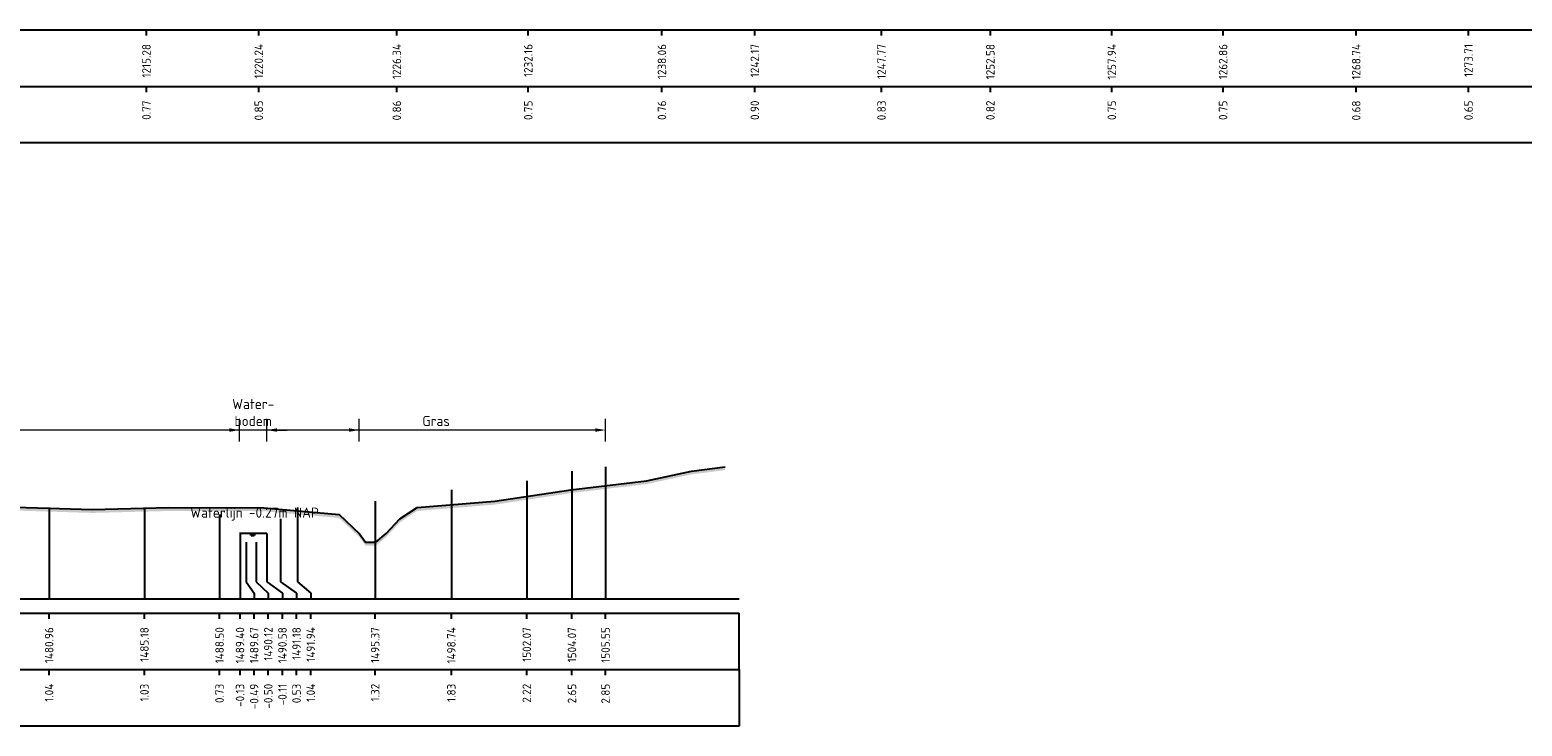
# Model space of a CAD drawing. Header units: metres. Extents: x 128583 to 136452, y 412329 to 415128.
# Tile 450 of 465: x 135891 to 135957, y 414770 to 414801. Entities that reach past the tile are written whole.
import ezdxf
from ezdxf.enums import TextEntityAlignment as Align

# ---------------------------------------------------------------- set-up
doc = ezdxf.new("R2010")
doc.units = ezdxf.units.M
doc.header["$PDMODE"] = 35
doc.header["$PDSIZE"] = 0.075
for name, color, linetype in [('X-ME-AL-PROFIEL_ASF-GD', 7, 'Continuous'), ('X-ME-AL-PROFIEL_MAAIVELD-GD', 8, 'Continuous'), ('X-ME-AL-PROFIEL_WATERLIJN-GD', 150, 'Continuous'), ('X-ME-AL-PROFIELRASTER-S', 7, 'Continuous')]:
    doc.layers.add(name, color=color, linetype=linetype)
for name, color, linetype, lineweight in [('X-ME-AL-PROFIEL_HUIDIG MAAIVELD-GD', 8, 'Continuous', 0), ('X-XX-AL-DETAIL1-M', 7, 'Continuous', 18), ('X-XX-AL-NAP-T18', 7, 'Continuous', 18)]:
    doc.layers.add(name, color=color, linetype=linetype, lineweight=lineweight)
doc.styles.add('NLCS-ISO-ANNOTATIEF-T18', font='NLCS-ISO.ttf', dxfattribs={"height": 1.8})
doc.styles.add('NLCS-ISO-ANNOTATIVE-T18', font='NLCS-ISO.ttf', dxfattribs={"height": 1.8})
doc.dimstyles.new('NLCS-ANNOTATIEF-T18-PIJL_L2_H0', dxfattribs={"dimtxt": 2.5, "dimasz": 1.8, "dimexe": 2, "dimexo": 2, "dimgap": 0.7, "dimtad": 1, "dimzin": 0, "dimdsep": 46, "dimtxsty": 'NLCS-ISO-ANNOTATIEF-T18', "dimcen": 0, "dimdle": 2, "dimclrd": 256, "dimclre": 256, "dimclrt": 10, "dimaunit": 2, "dimadec": 0, "dimazin": 0, "dimtfac": 1, "dimtdec": 3, "dimtofl": 0, "dimtmove": 0, "dimatfit": 3, "dimfxl": 2, "dimfxlon": 1, "dimtfillclr": 256, "dimtolj": 1, "dimtzin": 0, "dimlwd": -1, "dimlwe": -1, "dimarcsym": 0})

# ---------------------------------------------------------------- blocks, each defined once
blk = doc.blocks.new('SAL-PROFIELRASTER_BALK_EIND1-D')
at = {"color": 0, "linetype": 'ByBlock', "lineweight": -2}
blk.add_line((1, -12.5), (1, -2.5), dxfattribs=at)
at = {"color": 0, "linetype": 'ByBlock', "lineweight": -2, "flags": 128}
for points in [[(0, 0), (1, 0)], [(0, -2.5), (1, -2.5)], [(0, -12.5), (1, -12.5)]]:
    blk.add_lwpolyline(points, dxfattribs=at)
blk = doc.blocks.new('SAL-PROFIELRASTER_BALK_EIND2-D')
at = {"color": 0, "linetype": 'ByBlock', "lineweight": -2}
for p, q in [((1, -2.5), (1, -12.5)), ((1, -12.5), (0, -12.5))]:
    blk.add_line(p, q, dxfattribs=at)
blk = doc.blocks.new('SAL-PROFIELRASTER_BALK_DATA-D')
at = {"color": 0, "linetype": 'ByBlock', "lineweight": -2}
blk.add_lwpolyline([(0, -3.5), (0, -2.5)], dxfattribs=at)
at = {"color": 0, "linetype": 'ByBlock', "lineweight": -2, "style": 'NLCS-ISO-ANNOTATIVE-T18'}
blk.add_attdef('GETAL', text='', height=1.5, rotation=90, dxfattribs=at).set_placement((0.75, -5), align=Align.RIGHT)
blk = doc.blocks.new('SAL-PROFIELRASTER_AANHAAL-D')
at = {"color": 9, "linetype": 'ByBlock', "lineweight": -2, "flags": 128}
blk.add_lwpolyline([(0, 1), (0, 0)], dxfattribs=at)
blk = doc.blocks.new('SAL-PROFIELRASTER_AANHAAL_STAGGER-D')
at = {"color": 9, "linetype": 'ByBlock', "lineweight": -2, "flags": 128}
for points in [[(0, 0), (0, -0.25)], [(0, -0.25), (1, -0.75)], [(1, -0.75), (1, -1)]]:
    blk.add_lwpolyline(points, dxfattribs=at)
blk = doc.blocks.new('*D183')
at = {"layer": 'Defpoints', "color": 0, "transparency": 16777216}
for p in [(135900.488, 414783.347), (135900.488, 414778.77), (135901.686, 414778.77)]:
    blk.add_point(p, dxfattribs=at)
at = {"layer": 'X-XX-AL-DETAIL1-M', "transparency": 16777216}
for p, q in [((135900.488, 414782.847), (135900.488, 414783.847)), ((135901.686, 414782.847), (135901.686, 414783.847)), ((135900.038, 414783.347), (135899.588, 414783.347)), ((135902.136, 414783.347), (135902.586, 414783.347))]:
    blk.add_line(p, q, dxfattribs=at)
for points in [[(135900.038, 414783.422), (135900.038, 414783.272), (135900.488, 414783.347)], [(135902.136, 414783.422), (135902.136, 414783.272), (135901.686, 414783.347)]]:
    blk.add_solid(points, dxfattribs=at)
at = {"layer": 'X-XX-AL-DETAIL1-M', "color": 10, "transparency": 16777216, "insert": (135901.087, 414784.122), "char_height": 0.45, "attachment_point": 5, "style": 'NLCS-ISO-ANNOTATIEF-T18'}
blk.add_mtext('\\A1;Water-\\Pbodem', dxfattribs=at)
blk = doc.blocks.new('*D184')
at = {"layer": 'Defpoints', "color": 0, "transparency": 16777216}
for p in [(135703.345, 414783.347), (135703.345, 414778.615), (135905.771, 414778.77)]:
    blk.add_point(p, dxfattribs=at)
at = {"layer": 'X-XX-AL-DETAIL1-M', "transparency": 16777216}
for p, q in [((135703.345, 414782.847), (135703.345, 414783.847)), ((135905.771, 414782.847), (135905.771, 414783.847)), ((135905.321, 414783.347), (135703.795, 414783.347))]:
    blk.add_line(p, q, dxfattribs=at)
for points in [[(135703.795, 414783.422), (135703.795, 414783.272), (135703.345, 414783.347)], [(135905.321, 414783.422), (135905.321, 414783.272), (135905.771, 414783.347)]]:
    blk.add_solid(points, dxfattribs=at)
at = {"layer": 'X-XX-AL-DETAIL1-M', "color": 10, "transparency": 16777216, "insert": (135804.558, 414783.747), "char_height": 0.45, "attachment_point": 5, "style": 'NLCS-ISO-ANNOTATIEF-T18'}
blk.add_mtext('\\A1;Akker', dxfattribs=at)
blk = doc.blocks.new('*D185')
at = {"layer": 'Defpoints', "color": 0, "transparency": 16777216}
for p in [(135901.686, 414783.347), (135901.686, 414778.77), (135916.657, 414775.882)]:
    blk.add_point(p, dxfattribs=at)
at = {"layer": 'X-XX-AL-DETAIL1-M', "transparency": 16777216}
for p, q in [((135901.686, 414782.847), (135901.686, 414783.847)), ((135916.657, 414782.847), (135916.657, 414783.847)), ((135916.207, 414783.347), (135902.136, 414783.347))]:
    blk.add_line(p, q, dxfattribs=at)
for points in [[(135902.136, 414783.422), (135902.136, 414783.272), (135901.686, 414783.347)], [(135916.207, 414783.422), (135916.207, 414783.272), (135916.657, 414783.347)]]:
    blk.add_solid(points, dxfattribs=at)
at = {"layer": 'X-XX-AL-DETAIL1-M', "color": 10, "transparency": 16777216, "insert": (135909.171, 414783.747), "char_height": 0.45, "attachment_point": 5, "style": 'NLCS-ISO-ANNOTATIEF-T18'}
blk.add_mtext('\\A1;Gras', dxfattribs=at)

msp = doc.modelspace()

# ---------------------------------------------------------------- hatches: boundary and pattern name
at = {"layer": 'X-ME-AL-PROFIEL_HUIDIG MAAIVELD-GD'}
h = msp.add_hatch(dxfattribs=at)
h.set_pattern_fill('AGR-MAAIVELD', color=256, scale=0.1, pattern_type=2)
h.set_pattern_definition([(45, (-529.54584, -53.3562), (-0.5000001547, 0.5000001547), []), (45, (-529.6173, -53.2848), (0, 1.0000003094), [0.707107, -0.707107]), (45, (-529.6887, -53.2134), (0, 1.0000003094), [0.707107, -0.707107]), (45, (-529.7611, -53.14095), (0, 1.0000003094), [0.707107, -0.707107]), (45, (-529.83155, -53.0705), (0, 1.0000003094), [0.707107, -0.707107]), (45, (-529.903, -52.9991), (0, 1.0000003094), [0.707107, -0.707107]), (45, (-529.9744, -52.92766), (0, 1.0000003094), [0.707107, -0.707107]), (315, (-529.54584, -53.3562), (0.5000001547, 0.5000001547), []), (315, (-529.4744, -53.2848), (1.0000003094, -3e-16), [0.707107, -0.707107]), (315, (-529.403, -53.2134), (1.0000003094, -3e-16), [0.707107, -0.707107]), (315, (-529.33055, -53.14095), (1.0000003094, -3e-16), [0.707107, -0.707107]), (315, (-529.2601, -53.0705), (1.0000003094, -3e-16), [0.707107, -0.707107]), (315, (-529.1887, -52.9991), (1.0000003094, -3e-16), [0.707107, -0.707107]), (315, (-529.1173, -52.92766), (1.0000003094, -3e-16), [0.707107, -0.707107])])
h.paths.add_polyline_path([(135921.94, 414781.727), (135921.94, 414781.577), (135920.456, 414781.386), (135918.461, 414780.956), (135915.127, 414780.561), (135911.76, 414780.05), (135908.329, 414779.769), (135907.57, 414779.266), (135906.969, 414778.62), (135906.504, 414778.236), (135906.053, 414778.239), (135905.787, 414778.605), (135904.882, 414779.459), (135901.562, 414779.76), (135897.351, 414779.77), (135893.979, 414779.683), (135888.605, 414779.85), (135883.7, 414779.814), (135879.014, 414779.842), (135873.958, 414779.829), (135869.212, 414779.88), (135864.626, 414779.868), (135859.011, 414779.802), (135854.75, 414779.762), (135849.709, 414779.685), (135845.068, 414779.659), (135840.607, 414779.689), (135836.272, 414779.72), (135831.206, 414779.632), (135827.085, 414779.594), (135822.647, 414779.621), (135817.786, 414779.668), (135813.392, 414779.622), (135809.855, 414779.492), (135805.255, 414779.461), (135801.539, 414779.472), (135796.582, 414779.62), (135791.742, 414779.684), (135786.805, 414779.65), (135781.355, 414779.741), (135777.033, 414779.546), (135771.206, 414779.705), (135766.114, 414779.726), (135761.222, 414779.671), (135756.921, 414779.633), (135751.911, 414779.634), (135747.512, 414779.492), (135742.9, 414779.611), (135738.905, 414779.528), (135733.596, 414779.686), (135728.812, 414779.627), (135722.876, 414779.52), (135718.534, 414779.286), (135711.88, 414779.338), (135707.219, 414778.912), (135703.345, 414778.465), (135700.641, 414778.264), (135698.403, 414778.464), (135694.833, 414779.353), (135690.095, 414779.377), (135685.129, 414779.411), (135679.246, 414779.486), (135674.328, 414779.481), (135668.963, 414779.552), (135664.152, 414779.565), (135658.552, 414779.631), (135654.449, 414779.489), (135648.542, 414779.481), (135642.73, 414779.593), (135636.63, 414779.579), (135631.666, 414779.506), (135625.663, 414779.568), (135620.735, 414779.358), (135615.762, 414779.332), (135612.963, 414779.178), (135612.13, 414778.808), (135611.645, 414778.502), (135611.24, 414778.481), (135610.793, 414778.81), (135609.709, 414779.376), (135605.593, 414779.45), (135600.688, 414779.348), (135595.437, 414779.475), (135590.416, 414779.371), (135584.201, 414779.589), (135578.988, 414779.471), (135572.966, 414779.599), (135567.024, 414779.659), (135560.74, 414779.734), (135555.536, 414779.615), (135549.175, 414779.703), (135542.867, 414779.69), (135537.553, 414779.499), (135531.119, 414779.578), (135524.697, 414779.556), (135518.515, 414779.524), (135513.256, 414779.488), (135507.183, 414779.447), (135502.861, 414779.341), (135502.146, 414779.091), (135501.655, 414778.751), (135501.157, 414778.556), (135500.807, 414778.742), (135499.42, 414779.305), (135494.963, 414779.367), (135488.957, 414779.467), (135482.669, 414779.537), (135476.631, 414779.574), (135470.027, 414779.624), (135463.667, 414779.699), (135458.661, 414779.613), (135451.94, 414779.766), (135446.884, 414779.539), (135441.783, 414779.655), (135436.081, 414779.803), (135430.54, 414779.742), (135424.478, 414779.744), (135418.97, 414779.706), (135414.066, 414779.483), (135407.636, 414779.532), (135401.432, 414779.598), (135394.925, 414779.554), (135389.383, 414779.466), (135383.478, 414779.297), (135382.96, 414779.053), (135382.787, 414778.718), (135382.438, 414778.549), (135381.808, 414778.533), (135381.63, 414778.718), (135380.737, 414779.235), (135375.489, 414779.338), (135370.145, 414779.457), (135364.17, 414779.461), (135359.003, 414779.417), (135352.285, 414779.555), (135346.142, 414779.539), (135340.094, 414779.655), (135337.029, 414779.48), (135334.507, 414779.493), (135331.547, 414779.593), (135324.965, 414779.463), (135318.14, 414779.593), (135312.389, 414779.377), (135306.282, 414779.437), (135299.441, 414779.547), (135293.701, 414779.435), (135291.785, 414779.216), (135288.32, 414779.419), (135282.179, 414779.247), (135274.764, 414779.345), (135270.07, 414779.215), (135265.581, 414779.216), (135264.098, 414778.475), (135262.146, 414778.081), (135258.543, 414778.1), (135257.43, 414778.463), (135256.074, 414778.701), (135250.561, 414778.878), (135245.476, 414779.086), (135239.778, 414779.194), (135234.128, 414779.089), (135228.046, 414779.313), (135221.731, 414779.361), (135216.016, 414779.454), (135210.472, 414779.419), (135203.723, 414779.482), (135198.51, 414779.455), (135192.468, 414779.513), (135189.891, 414779.35), (135185.759, 414779.349), (135184.951, 414778.495), (135184.429, 414778.4), (135184.082, 414778.522), (135183.238, 414779.325), (135177.63, 414779.652), (135172.158, 414779.676), (135166.773, 414779.645), (135160.804, 414779.678), (135154.934, 414779.664), (135148.413, 414779.687), (135142.442, 414779.642), (135136.737, 414779.633), (135130.534, 414779.601), (135125.696, 414779.515), (135120.977, 414779.413), (135116.917, 414779.313), (135116.079, 414778.595), (135115.205, 414778.208), (135114.73, 414778.207), (135114.466, 414778.565), (135113.199, 414779.328), (135109.528, 414779.53), (135104.096, 414779.539), (135098.229, 414779.573), (135092.433, 414779.537), (135087.037, 414779.528), (135080.39, 414779.68), (135075.196, 414779.591), (135069.932, 414779.557), (135064.568, 414779.421), (135057.658, 414779.663), (135052.163, 414779.585), (135048.428, 414779.388), (135045.481, 414779.211), (135044.96, 414778.46), (135044.285, 414778.311), (135043.959, 414778.312), (135043.339, 414778.47), (135042.517, 414779.339), (135037.283, 414779.56), (135031.781, 414779.662), (135025.605, 414779.694), (135020.896, 414779.654), (135015.957, 414779.586), (135009.987, 414779.518), (135003.667, 414779.601), (134997.046, 414779.665), (134991.977, 414779.532), (134986.118, 414779.616), (134981.234, 414779.534), (134976.387, 414779.431), (134973.751, 414779.359), (134972.563, 414778.718), (134972.355, 414778.491), (134971.771, 414778.706), (134971.035, 414779.176), (134969.782, 414779.516), (134965.523, 414779.456), (134960.591, 414779.379), (134952.918, 414779.565), (134948.064, 414779.596), (134944.114, 414779.467), (134942.718, 414779.035), (134941.916, 414778.914), (134939.124, 414779.531), (134933.877, 414779.586), (134927.854, 414779.386), (134923.377, 414779.337), (134918.679, 414779.59), (134913.381, 414779.584), (134906.464, 414779.541), (134905.119, 414779.248), (134904.016, 414778.668), (134903.653, 414778.44), (134903.353, 414778.655), (134902.528, 414779.159), (134901.474, 414779.47), (134897.313, 414779.558), (134893.823, 414779.396), (134890.11, 414779.614), (134885.544, 414779.581), (134882.243, 414779.1), (134879.783, 414779.41), (134874.495, 414779.614), (134869.535, 414779.583), (134866.03, 414779.391), (134862.66, 414779.566), (134858.941, 414779.55), (134852.756, 414779.508), (134848.738, 414779.179), (134845.321, 414779.608), (134841.885, 414779.383), (134837.117, 414779.6), (134833.665, 414779.388), (134831.914, 414779.147), (134831.438, 414778.592), (134830.802, 414778.425), (134830.528, 414778.587), (134830.001, 414778.969), (134828.788, 414779.556), (134822.694, 414779.619), (134819.518, 414779.324), (134814.373, 414779.598), (134809.725, 414779.629), (134806.417, 414779.18), (134802.62, 414779.61), (134796.696, 414779.591), (134793.464, 414779.429), (134789.97, 414779.613), (134782.699, 414779.651), (134779.635, 414779.19), (134776.053, 414779.606), (134770.723, 414779.539), (134764.582, 414779.687), (134759.176, 414779.503), (134757.875, 414779.027), (134757.33, 414778.451), (134756.84, 414778.257), (134756.438, 414778.256), (134756.185, 414778.445), (134755.464, 414779.132), (134754.391, 414779.556), (134750.128, 414779.655), (134746.446, 414779.576), (134740.77, 414779.66), (134735.961, 414779.413), (134729.722, 414779.637), (134722.886, 414779.654), (134719.035, 414779.141), (134715.43, 414779.624), (134712.444, 414779.545), (134708.385, 414779.658), (134706.174, 414779.517), (134703.458, 414779.649), (134696.454, 414779.605), (134692.821, 414779.224), (134689.72, 414779.575), (134684.752, 414779.69), (134680.355, 414779.647), (134675.863, 414779.71), (134670.032, 414779.683), (134667.49, 414779.424), (134666.19, 414778.467), (134665.82, 414778.224), (134665.506, 414778.219), (134665.263, 414778.471), (134664.152, 414779.352), (134660.722, 414779.489), (134656.299, 414779.549), (134651.241, 414779.484), (134644.647, 414779.636), (134639.715, 414779.566), (134634.445, 414779.46), (134628.358, 414779.516), (134623.077, 414779.277), (134622.543, 414778.993), (134622.328, 414778.999), (134621.685, 414779.364), (134617.152, 414779.525), (134612.861, 414779.574), (134607.416, 414779.554), (134601.622, 414779.527), (134595.78, 414779.517), (134590.584, 414779.479), (134585.611, 414779.391), (134584.075, 414779.232), (134583.276, 414778.467), (134583.026, 414778.185), (134582.564, 414778.175), (134582.427, 414778.454), (134581.18, 414779.196), (134575.95, 414779.628), (134570.495, 414779.637), (134566.037, 414779.464), (134560.454, 414779.53), (134556.722, 414779.409), (134556.238, 414779.06), (134555.847, 414778.897), (134555.641, 414778.917), (134555.289, 414779.073), (134554.608, 414779.39), (134547.932, 414779.506), (134542.608, 414779.587), (134537.242, 414779.584), (134533.449, 414779.392), (134530.12, 414779.216), (134529.759, 414778.983), (134528.825, 414779.28), (134524.145, 414779.496), (134517.274, 414779.555), (134512.573, 414779.533), (134505.993, 414779.286), (134505.361, 414778.485), (134504.6, 414778.23), (134503.996, 414778.235), (134503.602, 414778.463), (134502.288, 414779.276), (134502.144, 414779.279), (134496.875, 414779.465), (134490.984, 414779.551), (134485.283, 414779.532), (134479.381, 414779.361), (134472.532, 414779.543), (134466.71, 414779.514), (134461.832, 414779.396), (134456.442, 414779.454), (134450.67, 414779.429), (134444.82, 414779.495), (134439.02, 414779.527), (134433.369, 414779.516), (134427.761, 414779.59), (134421.736, 414779.56), (134416.386, 414779.707), (134416.386, 414779.857), (134421.736, 414779.71), (134427.761, 414779.74), (134433.369, 414779.666), (134439.02, 414779.677), (134444.82, 414779.645), (134450.67, 414779.579), (134456.442, 414779.604), (134461.832, 414779.546), (134466.71, 414779.664), (134472.532, 414779.693), (134479.381, 414779.511), (134485.283, 414779.682), (134490.984, 414779.701), (134496.875, 414779.615), (134502.144, 414779.429), (134502.288, 414779.426), (134503.602, 414778.613), (134503.996, 414778.385), (134504.6, 414778.38), (134505.361, 414778.635), (134505.993, 414779.436), (134512.573, 414779.683), (134517.274, 414779.705), (134524.145, 414779.646), (134528.825, 414779.43), (134529.759, 414779.133), (134530.12, 414779.366), (134533.449, 414779.542), (134537.242, 414779.734), (134542.608, 414779.737), (134547.932, 414779.656), (134554.608, 414779.54), (134555.289, 414779.223), (134555.641, 414779.067), (134555.847, 414779.047), (134556.238, 414779.21), (134556.722, 414779.559), (134560.454, 414779.68), (134566.037, 414779.614), (134570.495, 414779.787), (134575.95, 414779.778), (134581.18, 414779.346), (134582.427, 414778.604), (134582.564, 414778.325), (134583.026, 414778.335), (134583.276, 414778.617), (134584.075, 414779.382), (134585.611, 414779.541), (134590.584, 414779.629), (134595.78, 414779.667), (134601.622, 414779.677), (134607.416, 414779.704), (134612.861, 414779.724), (134617.152, 414779.675), (134621.685, 414779.514), (134622.328, 414779.149), (134622.543, 414779.143), (134623.077, 414779.427), (134628.358, 414779.666), (134634.445, 414779.61), (134639.715, 414779.716), (134644.647, 414779.786), (134651.241, 414779.634), (134656.299, 414779.699), (134660.722, 414779.639), (134664.152, 414779.502), (134665.263, 414778.621), (134665.506, 414778.369), (134665.82, 414778.374), (134666.19, 414778.617), (134667.49, 414779.574), (134670.032, 414779.833), (134675.863, 414779.86), (134680.355, 414779.797), (134684.752, 414779.84), (134689.72, 414779.725), (134692.821, 414779.374), (134696.454, 414779.755), (134703.458, 414779.799), (134706.174, 414779.667), (134708.385, 414779.808), (134712.444, 414779.695), (134715.43, 414779.774), (134719.035, 414779.291), (134722.886, 414779.804), (134729.722, 414779.787), (134735.961, 414779.563), (134740.77, 414779.81), (134746.446, 414779.726), (134750.128, 414779.805), (134754.391, 414779.706), (134755.464, 414779.282), (134756.185, 414778.595), (134756.438, 414778.406), (134756.84, 414778.407), (134757.33, 414778.601), (134757.875, 414779.177), (134759.176, 414779.653), (134764.582, 414779.837), (134770.723, 414779.689), (134776.053, 414779.756), (134779.635, 414779.34), (134782.699, 414779.801), (134789.97, 414779.763), (134793.464, 414779.579), (134796.696, 414779.741), (134802.62, 414779.76), (134806.417, 414779.33), (134809.725, 414779.779), (134814.373, 414779.748), (134819.518, 414779.474), (134822.694, 414779.769), (134828.788, 414779.706), (134830.001, 414779.119), (134830.528, 414778.737), (134830.802, 414778.575), (134831.438, 414778.742), (134831.914, 414779.297), (134833.665, 414779.538), (134837.117, 414779.75), (134841.885, 414779.533), (134845.321, 414779.758), (134848.738, 414779.329), (134852.756, 414779.658), (134858.941, 414779.7), (134862.66, 414779.716), (134866.03, 414779.541), (134869.535, 414779.733), (134874.495, 414779.764), (134879.783, 414779.56), (134882.243, 414779.25), (134885.544, 414779.731), (134890.11, 414779.764), (134893.823, 414779.546), (134897.313, 414779.708), (134901.474, 414779.62), (134902.528, 414779.309), (134903.353, 414778.805), (134903.653, 414778.59), (134904.016, 414778.818), (134905.119, 414779.398), (134906.464, 414779.691), (134913.381, 414779.734), (134918.679, 414779.74), (134923.377, 414779.487), (134927.854, 414779.536), (134933.877, 414779.736), (134939.124, 414779.681), (134941.916, 414779.064), (134942.718, 414779.185), (134944.114, 414779.617), (134948.064, 414779.746), (134952.918, 414779.715), (134960.591, 414779.529), (134965.523, 414779.606), (134969.782, 414779.666), (134971.035, 414779.326), (134971.771, 414778.856), (134972.355, 414778.641), (134972.563, 414778.868), (134973.751, 414779.509), (134976.387, 414779.581), (134981.234, 414779.684), (134986.118, 414779.766), (134991.977, 414779.682), (134997.046, 414779.815), (135003.667, 414779.751), (135009.987, 414779.668), (135015.957, 414779.736), (135020.896, 414779.804), (135025.605, 414779.844), (135031.781, 414779.812), (135037.283, 414779.71), (135042.517, 414779.489), (135043.339, 414778.62), (135043.959, 414778.462), (135044.285, 414778.461), (135044.96, 414778.61), (135045.481, 414779.361), (135048.428, 414779.538), (135052.163, 414779.735), (135057.658, 414779.813), (135064.568, 414779.571), (135069.932, 414779.707), (135075.196, 414779.741), (135080.39, 414779.83), (135087.037, 414779.678), (135092.433, 414779.687), (135098.229, 414779.723), (135104.096, 414779.689), (135109.528, 414779.68), (135113.199, 414779.478), (135114.466, 414778.715), (135114.73, 414778.357), (135115.205, 414778.358), (135116.079, 414778.745), (135116.917, 414779.463), (135120.977, 414779.563), (135125.696, 414779.665), (135130.534, 414779.751), (135136.737, 414779.783), (135142.442, 414779.792), (135148.413, 414779.837), (135154.934, 414779.814), (135160.804, 414779.828), (135166.773, 414779.795), (135172.158, 414779.826), (135177.63, 414779.802), (135183.238, 414779.475), (135184.082, 414778.672), (135184.429, 414778.55), (135184.951, 414778.645), (135185.759, 414779.499), (135189.891, 414779.5), (135192.468, 414779.663), (135198.51, 414779.605), (135203.723, 414779.632), (135210.472, 414779.569), (135216.016, 414779.604), (135221.731, 414779.511), (135228.046, 414779.463), (135234.128, 414779.239), (135239.778, 414779.344), (135245.476, 414779.236), (135250.561, 414779.028), (135256.074, 414778.851), (135257.43, 414778.613), (135258.543, 414778.25), (135262.146, 414778.231), (135264.098, 414778.625), (135265.581, 414779.366), (135270.07, 414779.365), (135274.764, 414779.495), (135282.179, 414779.397), (135288.32, 414779.569), (135291.785, 414779.366), (135293.701, 414779.585), (135299.441, 414779.697), (135306.282, 414779.587), (135312.389, 414779.527), (135318.14, 414779.743), (135324.965, 414779.613), (135331.547, 414779.743), (135334.507, 414779.643), (135337.029, 414779.63), (135340.094, 414779.805), (135346.142, 414779.689), (135352.285, 414779.705), (135359.003, 414779.567), (135364.17, 414779.611), (135370.145, 414779.607), (135375.489, 414779.488), (135380.737, 414779.385), (135381.63, 414778.868), (135381.808, 414778.683), (135382.438, 414778.699), (135382.787, 414778.868), (135382.96, 414779.203), (135383.478, 414779.447), (135389.383, 414779.616), (135394.925, 414779.704), (135401.432, 414779.748), (135407.636, 414779.682), (135414.066, 414779.633), (135418.97, 414779.856), (135424.478, 414779.894), (135430.54, 414779.892), (135436.081, 414779.953), (135441.783, 414779.805), (135446.884, 414779.689), (135451.94, 414779.916), (135458.661, 414779.763), (135463.667, 414779.849), (135470.027, 414779.774), (135476.631, 414779.724), (135482.669, 414779.687), (135488.957, 414779.617), (135494.963, 414779.517), (135499.42, 414779.455), (135500.807, 414778.892), (135501.157, 414778.706), (135501.655, 414778.901), (135502.146, 414779.241), (135502.861, 414779.491), (135507.183, 414779.597), (135513.256, 414779.638), (135518.515, 414779.674), (135524.697, 414779.706), (135531.119, 414779.728), (135537.553, 414779.649), (135542.867, 414779.84), (135549.175, 414779.853), (135555.536, 414779.765), (135560.74, 414779.884), (135567.024, 414779.809), (135572.966, 414779.749), (135578.988, 414779.621), (135584.201, 414779.739), (135590.416, 414779.521), (135595.437, 414779.625), (135600.688, 414779.498), (135605.593, 414779.6), (135609.709, 414779.526), (135610.793, 414778.96), (135611.24, 414778.631), (135611.645, 414778.652), (135612.13, 414778.958), (135612.963, 414779.328), (135615.762, 414779.482), (135620.735, 414779.508), (135625.663, 414779.718), (135631.666, 414779.656), (135636.63, 414779.729), (135642.73, 414779.743), (135648.542, 414779.631), (135654.449, 414779.639), (135658.552, 414779.781), (135664.152, 414779.715), (135668.963, 414779.702), (135674.328, 414779.631), (135679.246, 414779.636), (135685.129, 414779.561), (135690.095, 414779.527), (135694.833, 414779.503), (135698.403, 414778.614), (135700.641, 414778.414), (135703.345, 414778.615), (135707.219, 414779.062), (135711.88, 414779.488), (135718.534, 414779.436), (135722.876, 414779.67), (135728.812, 414779.777), (135733.596, 414779.836), (135738.905, 414779.678), (135742.9, 414779.761), (135747.512, 414779.642), (135751.911, 414779.784), (135756.921, 414779.783), (135761.222, 414779.821), (135766.114, 414779.876), (135771.206, 414779.855), (135777.033, 414779.696), (135781.355, 414779.891), (135786.805, 414779.8), (135791.742, 414779.834), (135796.582, 414779.77), (135801.539, 414779.622), (135805.255, 414779.611), (135809.855, 414779.642), (135813.392, 414779.772), (135817.786, 414779.818), (135822.647, 414779.771), (135827.085, 414779.744), (135831.206, 414779.782), (135836.272, 414779.87), (135840.607, 414779.839), (135845.068, 414779.809), (135849.709, 414779.835), (135854.75, 414779.912), (135859.011, 414779.952), (135864.626, 414780.018), (135869.212, 414780.03), (135873.958, 414779.979), (135879.014, 414779.992), (135883.7, 414779.964), (135888.605, 414780), (135893.979, 414779.833), (135897.351, 414779.92), (135901.562, 414779.91), (135904.882, 414779.609), (135905.787, 414778.755), (135906.053, 414778.389), (135906.504, 414778.386), (135906.969, 414778.77), (135907.57, 414779.416), (135908.329, 414779.919), (135911.76, 414780.2), (135915.127, 414780.711), (135918.461, 414781.106), (135920.456, 414781.536)])

# ---------------------------------------------------------------- linework, layer by layer
at = {"layer": 'X-ME-AL-PROFIEL_ASF-GD'}
msp.add_lwpolyline([(135916.657, 414781.727), (135916.657, 414781.727)], dxfattribs=at)
at = {"layer": 'X-ME-AL-PROFIEL_MAAIVELD-GD'}
msp.add_lwpolyline([(135888.605, 414780), (135893.979, 414779.833), (135897.351, 414779.92), (135901.562, 414779.91), (135904.882, 414779.609), (135905.787, 414778.755), (135906.053, 414778.389), (135906.504, 414778.386), (135906.969, 414778.77), (135907.57, 414779.416), (135908.329, 414779.919), (135911.76, 414780.2), (135915.127, 414780.711), (135918.461, 414781.106), (135920.456, 414781.536), (135921.94, 414781.727)], dxfattribs=at)
at = {"layer": 'X-ME-AL-PROFIEL_WATERLIJN-GD'}
for points in [[(135901.686, 414778.77), (135900.488, 414778.77)], [(135900.943, 414778.728), (135901.193, 414778.728)], [(135900.999, 414778.691), (135901.124, 414778.691)]]:
    msp.add_lwpolyline(points, dxfattribs=at)

# ---------------------------------------------------------------- block references
at = {"layer": 'X-ME-AL-PROFIELRASTER-S', "xscale": 1506.179758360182, "yscale": 0.25, "zscale": 1506.179758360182}
for name, p in [('SAL-PROFIELRASTER_BALK_EIND1-D', (134681.087, 414801.664)), ('SAL-PROFIELRASTER_BALK_EIND2-D', (134681.087, 414799.164)), ('SAL-PROFIELRASTER_BALK_EIND1-D', (134416.386, 414775.882)), ('SAL-PROFIELRASTER_BALK_EIND2-D', (134416.386, 414773.382))]:
    msp.add_blockref(name, p, dxfattribs=at)
at = {"layer": 'X-ME-AL-PROFIELRASTER-S', "xscale": 0.25, "yscale": 0.25, "zscale": 0.25}
for p, values in [((135896.367, 414801.664), {'GETAL': '1215.28'}), ((135896.367, 414801.664), {'GETAL': '1215.28'}), ((135901.331, 414801.664), {'GETAL': '1220.24'}), ((135901.331, 414801.664), {'GETAL': '1220.24'}), ((135907.431, 414801.664), {'GETAL': '1226.34'}), ((135907.431, 414801.664), {'GETAL': '1226.34'}), ((135913.243, 414801.664), {'GETAL': '1232.16'}), ((135913.243, 414801.664), {'GETAL': '1232.16'}), ((135919.15, 414801.664), {'GETAL': '1238.06'}), ((135919.15, 414801.664), {'GETAL': '1238.06'}), ((135923.253, 414801.664), {'GETAL': '1242.17'}), ((135923.253, 414801.664), {'GETAL': '1242.17'}), ((135928.853, 414801.664), {'GETAL': '1247.77'}), ((135928.853, 414801.664), {'GETAL': '1247.77'}), ((135933.664, 414801.664), {'GETAL': '1252.58'}), ((135933.664, 414801.664), {'GETAL': '1252.58'}), ((135939.029, 414801.664), {'GETAL': '1257.94'}), ((135939.029, 414801.664), {'GETAL': '1257.94'}), ((135943.947, 414801.664), {'GETAL': '1262.86'}), ((135943.947, 414801.664), {'GETAL': '1262.86'}), ((135949.831, 414801.664), {'GETAL': '1268.74'}), ((135949.831, 414801.664), {'GETAL': '1268.74'}), ((135954.796, 414801.664), {'GETAL': '1273.71'}), ((135954.796, 414801.664), {'GETAL': '1273.71'}), ((135896.367, 414799.164), {'GETAL': '0.77'}), ((135901.331, 414799.164), {'GETAL': '0.85'}), ((135907.431, 414799.164), {'GETAL': '0.86'}), ((135913.243, 414799.164), {'GETAL': '0.75'}), ((135919.15, 414799.164), {'GETAL': '0.76'}), ((135923.253, 414799.164), {'GETAL': '0.90'}), ((135928.853, 414799.164), {'GETAL': '0.83'}), ((135933.664, 414799.164), {'GETAL': '0.82'}), ((135939.029, 414799.164), {'GETAL': '0.75'}), ((135943.947, 414799.164), {'GETAL': '0.75'}), ((135949.831, 414799.164), {'GETAL': '0.68'}), ((135954.796, 414799.164), {'GETAL': '0.65'}), ((135892.067, 414775.882), {'GETAL': '1480.96'}), ((135892.067, 414775.882), {'GETAL': '1480.96'}), ((135896.279, 414775.882), {'GETAL': '1485.18'}), ((135896.279, 414775.882), {'GETAL': '1485.18'}), ((135899.599, 414775.882), {'GETAL': '1488.50'}), ((135899.599, 414775.882), {'GETAL': '1488.50'}), ((135900.504, 414775.882), {'GETAL': '1489.40'}), ((135900.504, 414775.882), {'GETAL': '1489.40'}), ((135901.129, 414775.882), {'GETAL': '1489.67'}), ((135901.754, 414775.882), {'GETAL': '1490.12'}), ((135902.379, 414775.882), {'GETAL': '1490.58'}), ((135902.379, 414775.882), {'GETAL': '1490.58'}), ((135903.004, 414775.882), {'GETAL': '1491.18'}), ((135903.004, 414775.882), {'GETAL': '1491.18'}), ((135903.629, 414775.882), {'GETAL': '1491.94'}), ((135903.629, 414775.882), {'GETAL': '1491.94'}), ((135906.477, 414775.882), {'GETAL': '1495.37'}), ((135906.477, 414775.882), {'GETAL': '1495.37'}), ((135909.843, 414775.882), {'GETAL': '1498.74'}), ((135909.843, 414775.882), {'GETAL': '1498.74'}), ((135913.177, 414775.882), {'GETAL': '1502.07'}), ((135913.177, 414775.882), {'GETAL': '1502.07'}), ((135915.173, 414775.882), {'GETAL': '1504.07'}), ((135915.173, 414775.882), {'GETAL': '1504.07'}), ((135916.657, 414775.882), {'GETAL': '1505.55'}), ((135916.657, 414775.882), {'GETAL': '1505.55'}), ((135916.657, 414775.882), {'GETAL': '1505.55'}), ((135892.067, 414773.382), {'GETAL': '1.04'}), ((135896.279, 414773.382), {'GETAL': '1.03'}), ((135899.599, 414773.382), {'GETAL': '0.73'}), ((135900.504, 414773.382), {'GETAL': '-0.13'}), ((135901.129, 414773.382), {'GETAL': '-0.49'}), ((135901.754, 414773.382), {'GETAL': '-0.50'}), ((135902.379, 414773.382), {'GETAL': '-0.11'}), ((135903.004, 414773.382), {'GETAL': '0.53'}), ((135903.629, 414773.382), {'GETAL': '1.04'}), ((135906.477, 414773.382), {'GETAL': '1.32'}), ((135909.843, 414773.382), {'GETAL': '1.83'}), ((135913.177, 414773.382), {'GETAL': '2.22'}), ((135915.173, 414773.382), {'GETAL': '2.65'}), ((135916.657, 414773.382), {'GETAL': '2.85'})]:
    msp.add_blockref('SAL-PROFIELRASTER_BALK_DATA-D', p, dxfattribs=at).add_auto_attribs(values)
at = {"layer": 'X-ME-AL-PROFIELRASTER-S'}
for p, yscale in [((135916.657, 414775.882), 5.845000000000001), ((135913.177, 414775.882), 5.224), ((135915.173, 414775.882), 5.654), ((135909.843, 414775.882), 4.829), ((135892.067, 414775.882), 4.038), ((135892.067, 414775.882), 4.038), ((135896.279, 414775.882), 4.028), ((135896.279, 414775.882), 4.028), ((135903.046, 414776.882), 3.037), ((135903.046, 414776.882), 3.037), ((135906.477, 414775.882), 4.318), ((135906.477, 414775.882), 4.318), ((135899.599, 414775.882), 3.727), ((135899.599, 414775.882), 3.727), ((135902.287, 414776.882), 2.534), ((135902.287, 414776.882), 2.534), ((135900.504, 414775.882), 2.873), ((135900.504, 414775.882), 2.873), ((135901.686, 414776.882), 1.888), ((135901.686, 414776.882), 1.888), ((135900.77, 414776.882), 1.507), ((135901.22, 414776.882), 1.504)]:
    msp.add_blockref('SAL-PROFIELRASTER_AANHAAL-D', p, dxfattribs=dict(at, yscale=yscale))
for p, xscale, zscale in [((135900.77, 414776.882), 0.358901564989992, 0.358901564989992), ((135901.22, 414776.882), 0.5336767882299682, 0.5336767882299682), ((135901.686, 414776.882), 0.6935327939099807, 0.6935327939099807), ((135901.686, 414776.882), 0.6935327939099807, 0.6935327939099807), ((135902.287, 414776.882), 0.7170425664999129, 0.7170425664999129), ((135902.287, 414776.882), 0.7170425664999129, 0.7170425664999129), ((135903.046, 414776.882), 0.5833358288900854, 0.5833358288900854), ((135903.046, 414776.882), 0.5833358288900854, 0.5833358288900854)]:
    msp.add_blockref('SAL-PROFIELRASTER_AANHAAL_STAGGER-D', p, dxfattribs=dict(at, xscale=xscale, zscale=zscale))

# ---------------------------------------------------------------- texts
at = {"layer": 'X-XX-AL-NAP-T18', "color": 10, "insert": (135898.304, 414779.337), "char_height": 0.45, "width": 15.43377, "attachment_point": 7, "style": 'NLCS-ISO-ANNOTATIEF-T18'}
msp.add_mtext('Waterlijn -0.27m NAP', dxfattribs=at)

# ---------------------------------------------------------------- dimensions: what is measured, and where the dimension line sits
at = {"layer": 'X-XX-AL-DETAIL1-M'}
for base, p1, p2, text, picture, middle in [((135900.488, 414783.347), (135901.686, 414778.77), (135900.488, 414778.77), 'Water-\\Pbodem', '*D183', (135901.087, 414783.347)), ((135703.345, 414783.347), (135905.771, 414778.77), (135703.345, 414778.615), 'Akker', '*D184', (135804.558, 414783.347)), ((135901.686, 414783.347), (135916.657, 414775.882), (135901.686, 414778.77), 'Gras', '*D185', (135909.171, 414783.347))]:
    dim = msp.add_linear_dim(base=base, p1=p1, p2=p2, text=text, dimstyle='NLCS-ANNOTATIEF-T18-PIJL_L2_H0', dxfattribs=at)
    dim.commit()
    dim.dimension.update_dxf_attribs({"geometry": picture, "text_midpoint": middle, "dimtype": 160})

doc.saveas('drawing.dxf')
